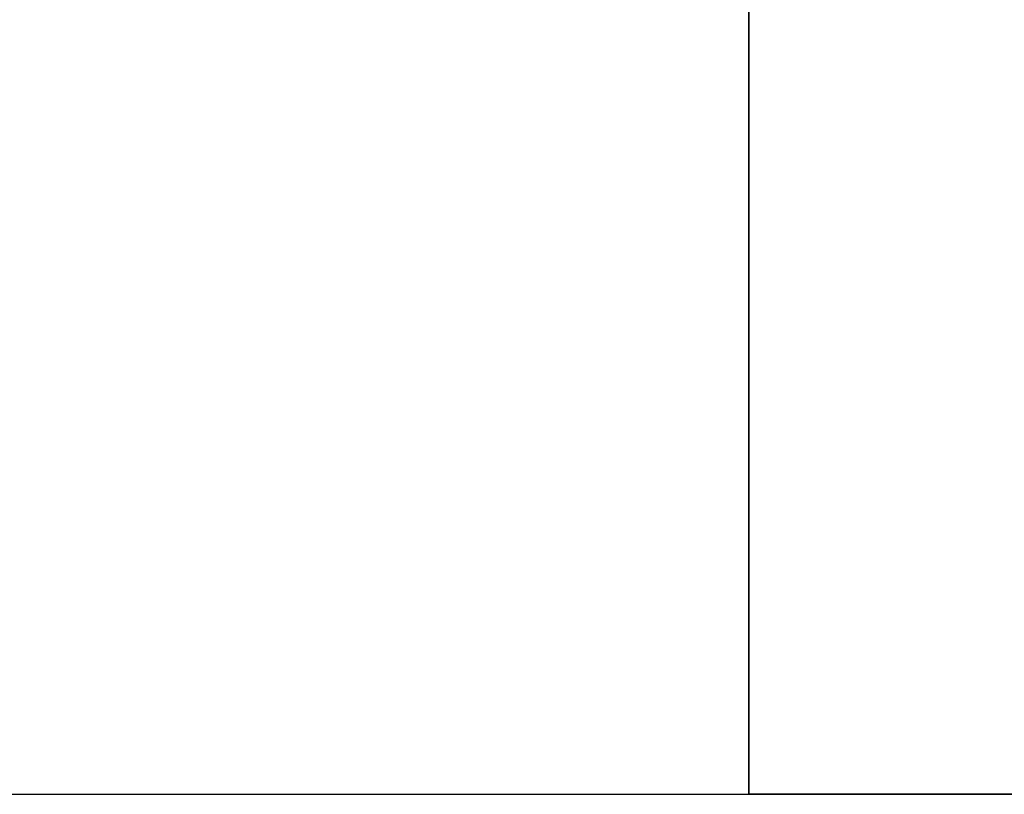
# Model space of a CAD drawing. Header units: millimetres. Extents: x -65 to 65, y -196 to 80.
# Tile 204 of 656: x 1.66 to 4.14, y -196 to -194.05. Entities that reach past the tile are written whole.
import ezdxf

# ---------------------------------------------------------------- set-up
doc = ezdxf.new("R2010")
doc.units = ezdxf.units.MM
doc.header["$MEASUREMENT"] = 0
doc.layers.add('IGES level 0', color=7, linetype='Continuous', true_color=0xa0a0a0)

msp = doc.modelspace()

# ---------------------------------------------------------------- linework, layer by layer
at = {"layer": 'IGES level 0'}
for p, q in [((3.5, -196, -49), (3.5, -190, -49)), ((3.5, -190, -41), (3.5, -196, -41)), ((3.5, -190, -41), (3.5, -196, -41)), ((3.5, -196, -12), (3.5, -190, -12)), ((3.5, -196, -26.5), (3.5, -190, -26.5)), ((3.5, -196, -12), (3.5, -190, -12)), ((3.5, -196, -49), (3.5, -190, -49)), ((3.5, -196, -55.6923), (3.5, -190, -55.6923)), ((3.5, -196, -49), (11, -196, -49)), ((11, -196, -41), (3.5, -196, -41)), ((3.5, -196, -41), (3.5, -196, -12)), ((3.5, -196, -49), (11, -196, -49)), ((3.5, -196, -57.3414), (3.5, -196, -49)), ((3.5, -196, -41), (3.5, -196, -12)), ((11, -196, -41), (3.5, -196, -41)), ((3.5, -196, -57.3414), (3.5, -196, -49))]:
    msp.add_line(p, q, dxfattribs=at)
at = {"layer": 'IGES level 0', "extrusion": (0, 1, 0)}
for radius, start, end in [(57.4481, 273.492883, 266.507117), (57.4481, 273.492883, 266.507117), (12.5, 90, 253.7398), (12.5, 90, 253.7398)]:
    msp.add_arc((0, 0, -196), radius, start, end, dxfattribs=at)
at = {"layer": 'IGES level 0'}
msp.add_open_spline([(3.5, -196, -57.3414), (3.5, -194.0001, -59.0226), (3.5, -192.0001, -60.7037), (3.5, -190, -62.3846)], degree=3, dxfattribs=at)
msp.add_open_spline([(3.5, -196, -57.3414), (3.5, -194.0001, -59.0226), (3.5, -192.0001, -60.7037), (3.5, -190, -62.3846)], degree=3, dxfattribs=at)

doc.saveas('drawing.dxf')
